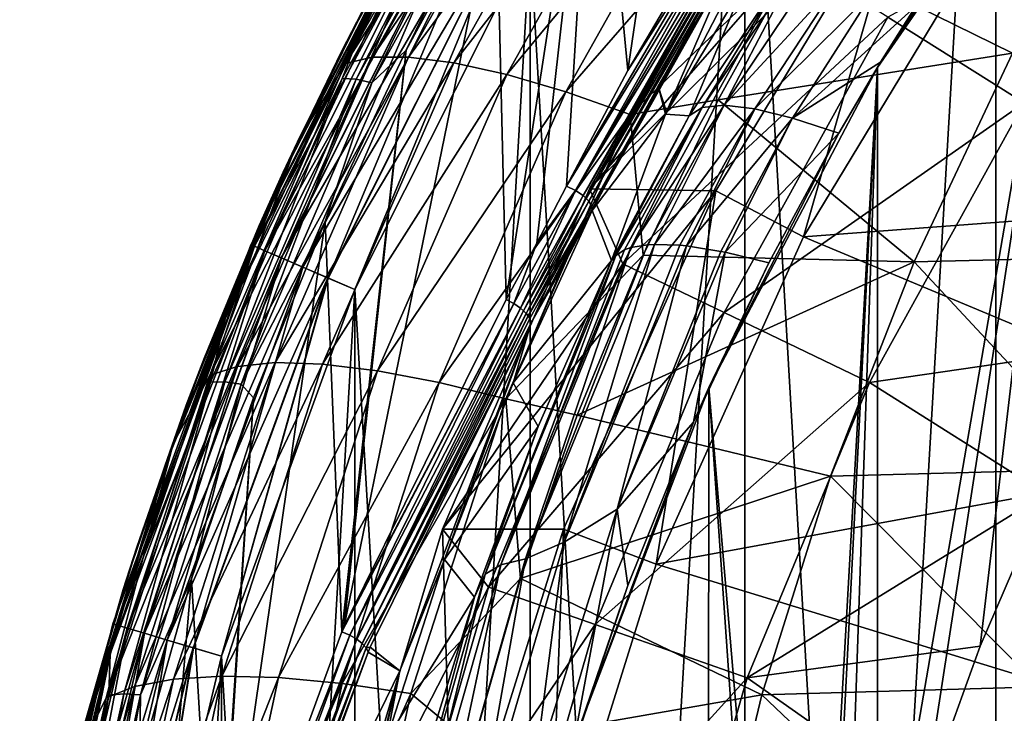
# Model space of a CAD drawing. Header units: metres. Extents: x -24 to 24, y -238 to 25.
# Tile 440 of 477: x -24.13 to -17.18, y 6.39 to 11.29. Entities that reach past the tile are written whole.
import ezdxf

# ---------------------------------------------------------------- set-up
doc = ezdxf.new("R2010")
doc.units = ezdxf.units.M
doc.layers.add('solid_10441023_001', color=7, linetype='CONTINUOUS')

msp = doc.modelspace()

# ---------------------------------------------------------------- linework, layer by layer
at = {"layer": 'solid_10441023_001'}
for points in [[(-15.232268, 18.156761, 43.900002), (-17.23736, 16.265406, 43.900002), (-15.232268, -18.156761, 43.900002)], [(-17.23736, -16.265406, -103.199997), (-17.23736, 16.265406, -103.199997), (-15.232268, 18.156761, -103.199997)], [(-15.232268, -18.156761, -103.199997), (-17.23736, -16.265406, -103.199997), (-15.232268, 18.156761, -103.199997)], [(-17.23736, 16.265406, 43.900002), (-19.009293, 14.154038, 43.900002), (-17.23736, -16.265406, 43.900002)], [(-19.009293, -14.154038, -103.199997), (-19.009293, 14.154038, -103.199997), (-17.23736, 16.265406, -103.199997)], [(-17.23736, -16.265406, -103.199997), (-19.009293, -14.154038, -103.199997), (-17.23736, 16.265406, -103.199997)], [(-17.23736, 16.265406, 43.900002), (-17.23736, -16.265406, 43.900002), (-15.232268, -18.156761, 43.900002)], [(-20.068005, 13.374698, 52.936726), (-19.316133, 14.455158, 53.440552), (-19.834587, 10.933521, 51.798386)], [(-19.316133, 14.455158, 53.440552), (-19.286741, 11.86544, 52.232944), (-19.834587, 10.933521, 51.798386)], [(-19.009293, 14.154038, 43.900002), (-20.524097, 11.851219, 43.900002), (-19.009293, -14.154038, 43.900002)], [(-20.524097, -11.851219, -103.199997), (-20.524097, 11.851219, -103.199997), (-19.009293, 14.154038, -103.199997)], [(-19.009293, -14.154038, -103.199997), (-20.524097, -11.851219, -103.199997), (-19.009293, 14.154038, -103.199997)], [(-19.009293, 14.154038, 43.900002), (-19.009293, -14.154038, 43.900002), (-17.23736, -16.265406, 43.900002)], [(-20.763504, 12.247791, 52.41124), (-20.068005, 13.374698, 52.936726), (-20.694225, 9.317142, 51.044655)], [(-20.068005, 13.374698, 52.936726), (-20.476484, 9.714009, 51.229717), (-20.694225, 9.317142, 51.044655)], [(-20.068005, 13.374698, 52.936726), (-20.266794, 10.118109, 51.418152), (-20.476484, 9.714009, 51.229717)], [(-20.068005, 13.374698, 52.936726), (-19.834587, 10.933521, 51.798386), (-20.266794, 10.118109, 51.418152)], [(-21.827322, 10.983979, 69.324127), (-21.640169, 11.027989, 69.823792), (-20.473755, 13.112765, 69.25621)], [(-20.651705, 13.086217, 68.751976), (-21.827322, 10.983979, 69.324127), (-20.473755, 13.112765, 69.25621)], [(-21.084784, 12.475938, 68.378487), (-21.827322, 10.983979, 69.324127), (-20.651705, 13.086217, 68.751976)], [(-20.473755, 13.112765, 69.25621), (-21.640169, 11.027989, 69.823792), (-20.229856, 13.090312, 69.732277)], [(-21.640169, 11.027989, 69.823792), (-21.383463, 11.029387, 70.29361), (-20.229856, 13.090312, 69.732277)], [(-20.229856, 13.090312, 69.732277), (-21.383463, 11.029387, 70.29361), (-19.926432, 13.019447, 70.167633)], [(-21.383463, 11.029387, 70.29361), (-21.063965, 10.988136, 70.721207), (-19.926432, 13.019447, 70.167633)], [(-19.926432, 13.019447, 70.167633), (-21.063965, 10.988136, 70.721207), (-19.571466, 12.902036, 70.550835)], [(-18.073332, 10.954794, 56.700001), (-16.620188, 13.054582, 56.700001), (-18.07291, 4.640315, 56.700001)], [(-16.707794, 12.942272, 68.366585), (-16.620188, 13.054582, 56.700001), (-18.073332, 10.954794, 56.700001)], [(-16.620188, 13.054582, 56.700001), (-17.745869, 5.766001, 56.700001), (-18.07291, 4.640315, 56.700001)], [(-16.620188, 13.054582, 56.700001), (-17.348814, 6.86886, 56.700001), (-17.745869, 5.766001, 56.700001)], [(-16.620188, 13.054582, 56.700001), (-16.883265, 7.944684, 56.700001), (-17.348814, 6.86886, 56.700001)], [(-21.850595, 10.878725, 51.928085), (-21.620573, 11.464948, 52.317493), (-20.709023, 12.939507, 52.889042)], [(-21.850595, 10.878725, 51.928085), (-20.709023, 12.939507, 52.889042), (-21.752125, 10.87247, 51.837563)], [(-20.709023, 12.939507, 52.889042), (-20.614988, 12.925242, 52.794785), (-21.752125, 10.87247, 51.837563)], [(-16.707794, 12.942272, 68.366585), (-18.073332, 10.954794, 56.700001), (-17.236494, 12.229314, 68.641716)], [(-21.752125, 10.87247, 51.837563), (-20.614988, 12.925242, 52.794785), (-21.642101, 10.847783, 51.774372)], [(-20.614988, 12.925242, 52.794785), (-20.509926, 12.891608, 52.727421), (-21.642101, 10.847783, 51.774372)], [(-21.642101, 10.847783, 51.774372), (-20.509926, 12.891608, 52.727421), (-21.399134, 11.077634, 51.865585)], [(-20.509926, 12.891608, 52.727421), (-20.763504, 12.247791, 52.41124), (-21.399134, 11.077634, 51.865585)], [(-21.063965, 10.988136, 70.721207), (-20.690081, 10.905322, 71.095345), (-19.571466, 12.902036, 70.550835)], [(-19.571466, 12.902036, 70.550835), (-20.690081, 10.905322, 71.095345), (-19.174301, 12.741168, 70.87178)], [(-20.690081, 10.905322, 71.095345), (-20.27165, 10.783123, 71.406166), (-19.174301, 12.741168, 70.87178)], [(-19.174301, 12.741168, 70.87178), (-20.27165, 10.783123, 71.406166), (-18.74539, 12.541078, 71.122032)], [(-20.27165, 10.783123, 71.406166), (-19.819689, 10.624757, 71.645493), (-18.74539, 12.541078, 71.122032)], [(-18.74539, 12.541078, 71.122032), (-19.819689, 10.624757, 71.645493), (-18.610104, 11.792195, 71.435707)], [(-18.000731, 11.310609, 50.707111), (-17.037909, 10.705627, 53.776043), (-15.732128, 12.545953, 53.776043)], [(-21.084784, 12.475938, 68.378487), (-21.639011, 11.489265, 68.544029), (-22.165956, 10.429789, 68.935371)], [(-21.084784, 12.475938, 68.378487), (-22.165956, 10.429789, 68.935371), (-21.827322, 10.983979, 69.324127)], [(-18.610104, 11.792195, 71.435707), (-17.118496, 11.057432, 71.836052), (-16.323874, 12.48615, 71.43145)], [(-17.858797, 12.326932, 44.299999), (-20.106707, 10.098037, 44.299999), (-18.79851, 12.3639, 44.299999)], [(-18.674761, 11.73413, 47.532578), (-18.79851, 12.3639, 44.299999), (-20.106707, 10.098037, 44.299999)], [(-17.858797, 12.326932, 44.299999), (-19.214392, 10.0845, 44.299999), (-20.106707, 10.098037, 44.299999)], [(-18.594572, 9.759194, 45), (-19.214392, 10.0845, 44.299999), (-17.858797, 12.326932, 44.299999)], [(-18.594572, 9.759194, 45), (-17.858797, 12.326932, 44.299999), (-17.282705, 11.929289, 45)], [(-22.496294, 9.703955, -102.400002), (-22.496294, 9.703955, 43.099998), (-21.217623, 12.25, 43.099998)], [(-21.194202, 12.236479, 43.306248), (-21.217623, 12.25, 43.099998), (-22.496294, 9.703955, 43.099998)], [(-21.217623, 12.25, -102.400002), (-22.496294, 9.703955, -102.400002), (-21.217623, 12.25, 43.099998)], [(-22.471264, 9.693157, -102.607056), (-22.496294, 9.703955, -102.400002), (-21.217623, 12.25, -102.400002)], [(-22.471464, 9.693243, 43.306248), (-21.194202, 12.236479, 43.306248), (-22.496294, 9.703955, 43.099998)], [(-21.125074, 12.196568, 43.499454), (-21.194202, 12.236479, 43.306248), (-22.471464, 9.693243, 43.306248)], [(-21.194016, 12.23637, -102.607056), (-22.471264, 9.693157, -102.607056), (-21.217623, 12.25, -102.400002)], [(-22.397785, 9.661461, -102.800179), (-22.471264, 9.693157, -102.607056), (-21.194016, 12.23637, -102.607056)], [(-21.124712, 12.196358, -102.800179), (-22.397785, 9.661461, -102.800179), (-21.194016, 12.23637, -102.607056)], [(-21.639011, 11.489265, 68.544029), (-21.207705, 12.267163, 52.855217), (-21.854473, 11.073933, 52.310162)], [(-21.317341, 12.073549, 52.732479), (-21.854473, 11.073933, 52.310162), (-21.207705, 12.267163, 52.855217)], [(-20.763504, 12.247791, 52.41124), (-20.694225, 9.317142, 51.044655), (-21.837662, 7.00928, 49.968479)], [(-21.399134, 11.077634, 51.865585), (-20.763504, 12.247791, 52.41124), (-21.837662, 7.00928, 49.968479)], [(-18.707838, 12.289896, 52.700657), (-19.569078, 10.626854, 59.971909), (-19.116276, 11.676574, 52.410667)], [(-19.011881, 11.548457, 60.045898), (-19.569078, 10.626854, 59.971909), (-18.707838, 12.289896, 52.700657)], [(-22.398169, 9.661627, 43.499454), (-21.125074, 12.196568, 43.499454), (-22.471464, 9.693243, 43.306248)], [(-21.014956, 12.132991, 43.66539), (-21.125074, 12.196568, 43.499454), (-22.398169, 9.661627, 43.499454)], [(-22.28087, 9.61103, -102.965981), (-22.397785, 9.661461, -102.800179), (-21.124712, 12.196358, -102.800179)], [(-21.014444, 12.132694, -102.965981), (-22.28087, 9.61103, -102.965981), (-21.124712, 12.196358, -102.800179)], [(-18.073332, 10.954794, 56.700001), (-17.802696, 11.389329, 68.934082), (-17.236494, 12.229314, 68.641716)], [(-22.281416, 9.611264, 43.66539), (-21.014956, 12.132991, 43.66539), (-22.398169, 9.661627, 43.499454)], [(-20.871368, 12.050091, 43.792717), (-21.014956, 12.132991, 43.66539), (-22.281416, 9.611264, 43.66539)], [(-22.128508, 9.545307, -103.093132), (-22.28087, 9.61103, -102.965981), (-21.014444, 12.132694, -102.965981)], [(-20.870741, 12.049727, -103.093132), (-22.128508, 9.545307, -103.093132), (-21.014444, 12.132694, -102.965981)], [(-21.317341, 12.073549, 52.732479), (-22.300282, 10.140488, 51.831078), (-21.854473, 11.073933, 52.310162)], [(-21.620573, 11.464948, 52.317493), (-22.300282, 10.140488, 51.831078), (-21.317341, 12.073549, 52.732479)], [(-22.129175, 9.545594, 43.792717), (-20.871368, 12.050091, 43.792717), (-22.281416, 9.611264, 43.66539)], [(-20.704117, 11.953527, 43.872742), (-20.871368, 12.050091, 43.792717), (-22.129175, 9.545594, 43.792717)], [(-21.951099, 9.468781, -103.172958), (-22.128508, 9.545307, -103.093132), (-20.870741, 12.049727, -103.093132)], [(-20.703417, 11.953123, -103.172958), (-21.951099, 9.468781, -103.172958), (-20.870741, 12.049727, -103.093132)], [(-21.951843, 9.469101, 43.872742), (-20.704117, 11.953527, 43.872742), (-22.129175, 9.545594, 43.792717)], [(-21.951843, 9.469101, 43.872742), (-21.761288, 9.388096, 43.900002), (-20.704117, 11.953527, 43.872742)], [(-20.703417, 11.953123, -103.172958), (-21.761288, 9.388096, -103.199997), (-21.951099, 9.468781, -103.172958)], [(-20.704117, 11.953527, 43.872742), (-21.761288, 9.388096, 43.900002), (-20.524097, 11.851219, 43.900002)], [(-20.703417, 11.953123, -103.172958), (-20.524097, 11.851219, -103.199997), (-21.761288, 9.388096, -103.199997)], [(-13.915172, 10.109804, 45), (-18.594572, 9.759194, 45), (-17.282705, 11.929289, 45)], [(-12.538411, 11.774055, 45), (-13.915172, 10.109804, 45), (-17.282705, 11.929289, 45)], [(-20.524097, 11.851219, 43.900002), (-21.761288, 9.388096, 43.900002), (-20.524097, -11.851219, 43.900002)], [(-21.761288, -9.388096, -103.199997), (-21.761288, 9.388096, -103.199997), (-20.524097, 11.851219, -103.199997)], [(-20.524097, -11.851219, -103.199997), (-21.761288, -9.388096, -103.199997), (-20.524097, 11.851219, -103.199997)], [(-20.524097, 11.851219, 43.900002), (-20.524097, -11.851219, 43.900002), (-19.009293, -14.154038, 43.900002)], [(-19.256922, 11.848992, 52.22855), (-19.226284, 11.829372, 52.229862), (-20.266794, 10.118109, 51.418152)], [(-19.834587, 10.933521, 51.798386), (-19.256922, 11.848992, 52.22855), (-20.266794, 10.118109, 51.418152)], [(-19.226284, 11.829372, 52.229862), (-20.20505, 10.087521, 51.416992), (-20.266794, 10.118109, 51.418152)], [(-19.226284, 11.829372, 52.229862), (-19.197231, 11.807801, 52.237473), (-20.20505, 10.087521, 51.416992)], [(-19.834587, 10.933521, 51.798386), (-19.286741, 11.86544, 52.232944), (-19.256922, 11.848992, 52.22855)], [(-19.197231, 11.807801, 52.237473), (-19.171934, 11.785995, 52.250584), (-20.20505, 10.087521, 51.416992)], [(-19.171934, 11.785995, 52.250584), (-20.150932, 10.050765, 51.437305), (-20.20505, 10.087521, 51.416992)], [(-19.171934, 11.785995, 52.250584), (-19.151264, 11.765028, 52.268047), (-20.150932, 10.050765, 51.437305)], [(-19.151264, 11.765028, 52.268047), (-20.128582, 10.031301, 51.45488), (-20.150932, 10.050765, 51.437305)], [(-19.151264, 11.765028, 52.268047), (-19.134512, 11.744459, 52.289867), (-20.128582, 10.031301, 51.45488)], [(-19.819689, 10.624757, 71.645493), (-19.198238, 10.727501, 71.726822), (-18.610104, 11.792195, 71.435707)], [(-18.610104, 11.792195, 71.435707), (-19.198238, 10.727501, 71.726822), (-17.118496, 11.057432, 71.836052)], [(-19.134512, 11.744459, 52.289867), (-20.110764, 10.01242, 51.476105), (-20.128582, 10.031301, 51.45488)], [(-19.134512, 11.744459, 52.289867), (-19.121788, 11.724072, 52.316662), (-20.110764, 10.01242, 51.476105)], [(-19.121788, 11.724072, 52.316662), (-20.088339, 9.976068, 51.529819), (-20.110764, 10.01242, 51.476105)], [(-19.871143, 9.569438, 47.532578), (-18.674761, 11.73413, 47.532578), (-20.106707, 10.098037, 44.299999)], [(-19.121788, 11.724072, 52.316662), (-19.114313, 11.70521, 52.347168), (-20.088339, 9.976068, 51.529819)], [(-19.114313, 11.70521, 52.347168), (-20.084909, 9.959506, 51.561626), (-20.088339, 9.976068, 51.529819)], [(-19.114313, 11.70521, 52.347168), (-19.112608, 11.689182, 52.379269), (-20.084909, 9.959506, 51.561626)], [(-19.112608, 11.689182, 52.379269), (-19.619905, 10.823483, 52.009083), (-20.084909, 9.959506, 51.561626)], [(-18.000731, 11.310609, 50.707111), (-18.674761, 11.73413, 47.532578), (-19.871143, 9.569438, 47.532578)], [(-19.112608, 11.689182, 52.379269), (-19.116276, 11.676574, 52.410667), (-19.619905, 10.823483, 52.009083)], [(-19.562645, 10.642964, 59.854988), (-19.619905, 10.823483, 52.009083), (-19.116276, 11.676574, 52.410667)], [(-19.562645, 10.642964, 59.854988), (-19.116276, 11.676574, 52.410667), (-19.569078, 10.626854, 59.971909)], [(-18.668819, 11.624186, 67.550827), (-19.309992, 10.672505, 67.764473), (-18.758448, 11.581576, 67.146446)], [(-18.668819, 11.624186, 67.550827), (-19.153961, 10.689552, 68.175751), (-19.309992, 10.672505, 67.764473)], [(-18.526037, 11.624264, 67.941971), (-18.334064, 11.581805, 68.309021), (-19.153961, 10.689552, 68.175751)], [(-18.668819, 11.624186, 67.550827), (-18.526037, 11.624264, 67.941971), (-19.153961, 10.689552, 68.175751)], [(-19.402575, 10.613548, 67.338173), (-19.569078, 10.626854, 59.971909), (-19.011881, 11.548457, 60.045898)], [(-18.758448, 11.581576, 67.146446), (-19.402575, 10.613548, 67.338173), (-19.011881, 11.548457, 60.045898)], [(-19.309992, 10.672505, 67.764473), (-19.402575, 10.613548, 67.338173), (-18.758448, 11.581576, 67.146446)], [(-18.334064, 11.581805, 68.309021), (-18.939314, 10.664161, 68.559242), (-19.153961, 10.689552, 68.175751)], [(-18.334064, 11.581805, 68.309021), (-18.098228, 11.497988, 68.641785), (-18.939314, 10.664161, 68.559242)], [(-22.268108, 10.216721, 68.845284), (-21.639011, 11.489265, 68.544029), (-21.854473, 11.073933, 52.310162)], [(-22.165956, 10.429789, 68.935371), (-21.639011, 11.489265, 68.544029), (-22.268108, 10.216721, 68.845284)], [(-18.098228, 11.497988, 68.641785), (-18.67271, 10.597118, 68.903069), (-18.939314, 10.664161, 68.559242)], [(-18.098228, 11.497988, 68.641785), (-17.802696, 11.389329, 68.934082), (-18.67271, 10.597118, 68.903069)], [(-21.620573, 11.464948, 52.317493), (-22.677643, 9.180295, 51.25214), (-22.300282, 10.140488, 51.831078)], [(-21.850595, 10.878725, 51.928085), (-22.677643, 9.180295, 51.25214), (-21.620573, 11.464948, 52.317493)], [(-17.802696, 11.389329, 68.934082), (-18.050365, 10.992594, 69.058372), (-18.67271, 10.597118, 68.903069)], [(-18.073332, 10.954794, 56.700001), (-18.050365, 10.992594, 69.058372), (-17.802696, 11.389329, 68.934082)], [(-19.153933, 9.224048, 50.707111), (-18.000731, 11.310609, 50.707111), (-19.871143, 9.569438, 47.532578)], [(-19.153933, 9.224048, 50.707111), (-17.037909, 10.705627, 53.776043), (-18.000731, 11.310609, 50.707111)], [(-22.268108, 10.216721, 68.845284), (-21.854473, 11.073933, 52.310162), (-22.436899, 9.840506, 51.746746)], [(-22.300282, 10.140488, 51.831078), (-22.436899, 9.840506, 51.746746), (-21.854473, 11.073933, 52.310162)], [(-21.971682, 9.867652, 51.301361), (-21.399134, 11.077634, 51.865585), (-21.854633, 6.96971, 49.950027)], [(-21.642101, 10.847783, 51.774372), (-21.399134, 11.077634, 51.865585), (-21.971682, 9.867652, 51.301361)], [(-21.399134, 11.077634, 51.865585), (-21.837662, 7.00928, 49.968479), (-21.854633, 6.96971, 49.950027)], [(-19.198238, 10.727501, 71.726822), (-17.813416, 9.583309, 72.250107), (-17.118496, 11.057432, 71.836052)], [(-17.118496, 11.057432, 71.836052), (-17.813416, 9.583309, 72.250107), (-15.872354, 9.630118, 72.424973)], [(-22.785044, 8.783035, 69.923416), (-22.590538, 8.844962, 70.41835), (-21.640169, 11.027989, 69.823792)], [(-21.827322, 10.983979, 69.324127), (-22.785044, 8.783035, 69.923416), (-21.640169, 11.027989, 69.823792)], [(-22.165956, 10.429789, 68.935371), (-22.785044, 8.783035, 69.923416), (-21.827322, 10.983979, 69.324127)], [(-22.590538, 8.844962, 70.41835), (-22.323561, 8.87093, 70.881676), (-21.383463, 11.029387, 70.29361)], [(-21.640169, 11.027989, 69.823792), (-22.590538, 8.844962, 70.41835), (-21.383463, 11.029387, 70.29361)], [(-21.383463, 11.029387, 70.29361), (-22.323561, 8.87093, 70.881676), (-21.063965, 10.988136, 70.721207)], [(-22.323561, 8.87093, 70.881676), (-21.991138, 8.860254, 71.301208), (-21.063965, 10.988136, 70.721207)], [(-21.063965, 10.988136, 70.721207), (-21.991138, 8.860254, 71.301208), (-20.690081, 10.905322, 71.095345)], [(-18.050365, 10.992594, 69.058372), (-18.345713, 10.492265, 69.204979), (-18.67271, 10.597118, 68.903069)], [(-18.073332, 10.954794, 56.700001), (-18.345713, 10.492265, 69.204979), (-18.050365, 10.992594, 69.058372)], [(-19.262562, 8.695198, 56.700001), (-18.073332, 10.954794, 56.700001), (-18.622295, 1.17162, 56.700001)], [(-19.262562, 8.695198, 56.700001), (-18.345713, 10.492265, 69.204979), (-18.073332, 10.954794, 56.700001)], [(-18.073332, 10.954794, 56.700001), (-18.511986, 2.338594, 56.700001), (-18.622295, 1.17162, 56.700001)], [(-18.073332, 10.954794, 56.700001), (-18.328609, 3.496381, 56.700001), (-18.511986, 2.338594, 56.700001)], [(-18.073332, 10.954794, 56.700001), (-18.07291, 4.640315, 56.700001), (-18.328609, 3.496381, 56.700001)], [(-22.781223, 8.733094, 50.927559), (-22.677643, 9.180295, 51.25214), (-21.850595, 10.878725, 51.928085)], [(-22.781223, 8.733094, 50.927559), (-21.850595, 10.878725, 51.928085), (-22.679209, 8.735004, 50.840843)], [(-21.850595, 10.878725, 51.928085), (-21.752125, 10.87247, 51.837563), (-22.679209, 8.735004, 50.840843)], [(-22.679209, 8.735004, 50.840843), (-21.752125, 10.87247, 51.837563), (-22.565228, 8.71944, 50.78191)], [(-21.752125, 10.87247, 51.837563), (-21.642101, 10.847783, 51.774372), (-22.565228, 8.71944, 50.78191)], [(-22.565228, 8.71944, 50.78191), (-21.642101, 10.847783, 51.774372), (-21.971682, 9.867652, 51.301361)], [(-21.991138, 8.860254, 71.301208), (-21.60202, 8.813217, 71.665901), (-20.690081, 10.905322, 71.095345)], [(-20.690081, 10.905322, 71.095345), (-21.60202, 8.813217, 71.665901), (-20.27165, 10.783123, 71.406166)], [(-21.60202, 8.813217, 71.665901), (-21.166447, 8.731057, 71.966156), (-20.27165, 10.783123, 71.406166)], [(-20.27165, 10.783123, 71.406166), (-21.166447, 8.731057, 71.966156), (-19.819689, 10.624757, 71.645493)], [(-19.619905, 10.823483, 52.009083), (-20.087589, 9.944871, 51.595924), (-20.084909, 9.959506, 51.561626)], [(-19.569078, 10.626854, 59.971909), (-20.087589, 9.944871, 51.595924), (-19.619905, 10.823483, 52.009083)], [(-19.562645, 10.642964, 59.854988), (-19.569078, 10.626854, 59.971909), (-19.619905, 10.823483, 52.009083)], [(-19.819689, 10.624757, 71.645493), (-19.72624, 9.629138, 72.027092), (-19.198238, 10.727501, 71.726822)], [(-19.198238, 10.727501, 71.726822), (-19.72624, 9.629138, 72.027092), (-17.813416, 9.583309, 72.250107)], [(-19.153933, 9.224048, 50.707111), (-18.129427, 8.730672, 53.776043), (-17.037909, 10.705627, 53.776043)], [(-16.351116, 8.989083, 56.700001), (-17.037909, 10.705627, 53.776043), (-18.129427, 8.730672, 53.776043)], [(-19.920427, 9.628744, 67.72979), (-19.402575, 10.613548, 67.338173), (-19.309992, 10.672505, 67.764473)], [(-19.859247, 9.667173, 67.981812), (-19.920427, 9.628744, 67.72979), (-19.309992, 10.672505, 67.764473)], [(-19.814445, 9.683181, 68.121078), (-19.859247, 9.667173, 67.981812), (-19.309992, 10.672505, 67.764473)], [(-19.814445, 9.683181, 68.121078), (-19.309992, 10.672505, 67.764473), (-19.153961, 10.689552, 68.175751)], [(-19.696356, 9.703533, 68.406647), (-19.814445, 9.683181, 68.121078), (-19.153961, 10.689552, 68.175751)], [(-19.647003, 9.706356, 68.504784), (-19.696356, 9.703533, 68.406647), (-19.153961, 10.689552, 68.175751)], [(-19.647003, 9.706356, 68.504784), (-19.153961, 10.689552, 68.175751), (-18.939314, 10.664161, 68.559242)], [(-19.466845, 9.700078, 68.80114), (-19.647003, 9.706356, 68.504784), (-18.939314, 10.664161, 68.559242)], [(-19.421921, 9.695542, 68.863953), (-19.466845, 9.700078, 68.80114), (-18.939314, 10.664161, 68.559242)], [(-19.421921, 9.695542, 68.863953), (-18.939314, 10.664161, 68.559242), (-18.67271, 10.597118, 68.903069)], [(-21.166447, 8.731057, 71.966156), (-20.695883, 8.615935, 72.194069), (-19.819689, 10.624757, 71.645493)], [(-19.819689, 10.624757, 71.645493), (-20.695883, 8.615935, 72.194069), (-19.72624, 9.629138, 72.027092)], [(-19.569078, 10.626854, 59.971909), (-19.950033, 9.592106, 67.540863), (-20.087589, 9.944871, 51.595924)], [(-19.402575, 10.613548, 67.338173), (-19.950033, 9.592106, 67.540863), (-19.569078, 10.626854, 59.971909)], [(-19.920427, 9.628744, 67.72979), (-19.950033, 9.592106, 67.540863), (-19.402575, 10.613548, 67.338173)], [(-19.178326, 9.65692, 69.152206), (-19.421921, 9.695542, 68.863953), (-18.67271, 10.597118, 68.903069)], [(-19.148108, 9.650781, 69.182938), (-19.178326, 9.65692, 69.152206), (-18.67271, 10.597118, 68.903069)], [(-19.148108, 9.650781, 69.182938), (-18.67271, 10.597118, 68.903069), (-18.345713, 10.492265, 69.204979)], [(-22.165956, 10.429789, 68.935371), (-22.823183, 8.907994, 69.154922), (-23.045059, 8.297224, 69.515953)], [(-22.165956, 10.429789, 68.935371), (-23.045059, 8.297224, 69.515953), (-22.785044, 8.783035, 69.923416)], [(-22.165956, 10.429789, 68.935371), (-22.268108, 10.216721, 68.845284), (-22.823183, 8.907994, 69.154922)], [(-19.262562, 8.695198, 56.700001), (-18.840454, 9.575496, 69.448067), (-18.345713, 10.492265, 69.204979)], [(-19.148108, 9.650781, 69.182938), (-18.345713, 10.492265, 69.204979), (-18.840454, 9.575496, 69.448067)], [(-22.823183, 8.907994, 69.154922), (-22.268108, 10.216721, 68.845284), (-22.436899, 9.840506, 51.746746)], [(-22.300282, 10.140488, 51.831078), (-23.103222, 8.140903, 50.898659), (-22.436899, 9.840506, 51.746746)], [(-22.677643, 9.180295, 51.25214), (-23.103222, 8.140903, 50.898659), (-22.300282, 10.140488, 51.831078)], [(-19.214392, 10.0845, 44.299999), (-21.143063, 7.695509, 44.299999), (-20.106707, 10.098037, 44.299999)], [(-19.871143, 9.569438, 47.532578), (-20.106707, 10.098037, 44.299999), (-21.143063, 7.695509, 44.299999)], [(-19.214392, 10.0845, 44.299999), (-20.289858, 7.694909, 44.299999), (-21.143063, 7.695509, 44.299999)], [(-20.20505, 10.087521, 51.416992), (-20.592239, 9.25466, 51.055286), (-20.640858, 9.288533, 51.041454)], [(-20.476484, 9.714009, 51.229717), (-20.20505, 10.087521, 51.416992), (-20.640858, 9.288533, 51.041454)], [(-20.20505, 10.087521, 51.416992), (-20.150932, 10.050765, 51.437305), (-20.592239, 9.25466, 51.055286)], [(-20.476484, 9.714009, 51.229717), (-20.266794, 10.118109, 51.418152), (-20.20505, 10.087521, 51.416992)], [(-19.635347, 7.446686, 45), (-20.289858, 7.694909, 44.299999), (-19.214392, 10.0845, 44.299999)], [(-19.635347, 7.446686, 45), (-19.214392, 10.0845, 44.299999), (-18.594572, 9.759194, 45)], [(-13.915172, 10.109804, 45), (-15.072486, 8.286151, 45), (-18.594572, 9.759194, 45)], [(-20.150932, 10.050765, 51.437305), (-20.571348, 9.23687, 51.068169), (-20.592239, 9.25466, 51.055286)], [(-20.150932, 10.050765, 51.437305), (-20.128582, 10.031301, 51.45488), (-20.571348, 9.23687, 51.068169)], [(-20.128582, 10.031301, 51.45488), (-20.553041, 9.218727, 51.084934), (-20.571348, 9.23687, 51.068169)], [(-20.128582, 10.031301, 51.45488), (-20.110764, 10.01242, 51.476105), (-20.553041, 9.218727, 51.084934)], [(-20.110764, 10.01242, 51.476105), (-20.537825, 9.200582, 51.105438), (-20.553041, 9.218727, 51.084934)], [(-20.110764, 10.01242, 51.476105), (-20.088339, 9.976068, 51.529819), (-20.537825, 9.200582, 51.105438)], [(-20.645336, 8.728214, 51.595924), (-20.29686, 9.545, 51.386543), (-20.087589, 9.944871, 51.595924)], [(-19.950033, 9.592106, 67.540863), (-20.645336, 8.728214, 51.595924), (-20.087589, 9.944871, 51.595924)], [(-20.088339, 9.976068, 51.529819), (-20.526529, 9.183375, 51.128677), (-20.537825, 9.200582, 51.105438)], [(-20.088339, 9.976068, 51.529819), (-20.516264, 9.153221, 51.180927), (-20.526529, 9.183375, 51.128677)], [(-20.088339, 9.976068, 51.529819), (-20.084909, 9.959506, 51.561626), (-20.516264, 9.153221, 51.180927)], [(-20.29686, 9.545, 51.386543), (-20.516264, 9.153221, 51.180927), (-20.084909, 9.959506, 51.561626)], [(-20.29686, 9.545, 51.386543), (-20.084909, 9.959506, 51.561626), (-20.087589, 9.944871, 51.595924)], [(-23.103222, 8.140903, 50.898659), (-22.951954, 8.570755, 51.166725), (-22.436899, 9.840506, 51.746746)], [(-22.823183, 8.907994, 69.154922), (-22.436899, 9.840506, 51.746746), (-22.951954, 8.570755, 51.166725)], [(-21.971682, 9.867652, 51.301361), (-21.854633, 6.96971, 49.950027), (-22.736685, 4.559515, 48.826138)], [(-22.478132, 8.621645, 50.720341), (-21.971682, 9.867652, 51.301361), (-22.736685, 4.559515, 48.826138)], [(-22.565228, 8.71944, 50.78191), (-21.971682, 9.867652, 51.301361), (-22.478132, 8.621645, 50.720341)], [(-15.072486, 8.286151, 45), (-19.635347, 7.446686, 45), (-18.594572, 9.759194, 45)], [(-23.470743, 7.026679, -102.400002), (-23.470743, 7.026679, 43.099998), (-22.496294, 9.703955, 43.099998)], [(-22.471464, 9.693243, 43.306248), (-22.496294, 9.703955, 43.099998), (-23.470743, 7.026679, 43.099998)], [(-22.496294, 9.703955, -102.400002), (-23.470743, 7.026679, -102.400002), (-22.496294, 9.703955, 43.099998)], [(-23.44463, 7.018861, -102.607056), (-23.470743, 7.026679, -102.400002), (-22.496294, 9.703955, -102.400002)], [(-23.444836, 7.018923, 43.306248), (-22.471464, 9.693243, 43.306248), (-23.470743, 7.026679, 43.099998)], [(-22.398169, 9.661627, 43.499454), (-22.471464, 9.693243, 43.306248), (-23.444836, 7.018923, 43.306248)], [(-23.368366, 6.99603, 43.499454), (-22.398169, 9.661627, 43.499454), (-23.444836, 7.018923, 43.306248)], [(-22.471264, 9.693157, -102.607056), (-23.44463, 7.018861, -102.607056), (-22.496294, 9.703955, -102.400002)], [(-23.367966, 6.99591, -102.800179), (-23.44463, 7.018861, -102.607056), (-22.471264, 9.693157, -102.607056)], [(-22.281416, 9.611264, 43.66539), (-22.398169, 9.661627, 43.499454), (-23.368366, 6.99603, 43.499454)], [(-22.397785, 9.661461, -102.800179), (-23.367966, 6.99591, -102.800179), (-22.471264, 9.693157, -102.607056)], [(-23.245989, 6.959392, -102.965981), (-23.367966, 6.99591, -102.800179), (-22.397785, 9.661461, -102.800179)], [(-22.28087, 9.61103, -102.965981), (-23.245989, 6.959392, -102.965981), (-22.397785, 9.661461, -102.800179)], [(-20.7314, 7.443161, 68.720055), (-19.859247, 9.667173, 67.981812), (-19.814445, 9.683181, 68.121078)], [(-20.7314, 7.443161, 68.720055), (-19.814445, 9.683181, 68.121078), (-20.556374, 7.484397, 69.099808)], [(-20.7314, 7.443161, 68.720055), (-19.920427, 9.628744, 67.72979), (-19.859247, 9.667173, 67.981812)], [(-20.476484, 9.714009, 51.229717), (-20.640858, 9.288533, 51.041454), (-20.694225, 9.317142, 51.044655)], [(-20.556374, 7.484397, 69.099808), (-19.696356, 9.703533, 68.406647), (-19.647003, 9.706356, 68.504784)], [(-20.556374, 7.484397, 69.099808), (-19.647003, 9.706356, 68.504784), (-20.284388, 7.60301, 69.424812)], [(-20.556374, 7.484397, 69.099808), (-19.814445, 9.683181, 68.121078), (-19.696356, 9.703533, 68.406647)], [(-20.284388, 7.60301, 69.424812), (-19.647003, 9.706356, 68.504784), (-19.466845, 9.700078, 68.80114)], [(-20.284388, 7.60301, 69.424812), (-19.466845, 9.700078, 68.80114), (-19.421921, 9.695542, 68.863953)], [(-20.284388, 7.60301, 69.424812), (-19.421921, 9.695542, 68.863953), (-19.909136, 7.836306, 69.669403)], [(-19.909136, 7.836306, 69.669403), (-19.421921, 9.695542, 68.863953), (-19.178326, 9.65692, 69.152206)], [(-23.246555, 6.959562, 43.66539), (-22.281416, 9.611264, 43.66539), (-23.368366, 6.99603, 43.499454)], [(-22.129175, 9.545594, 43.792717), (-22.281416, 9.611264, 43.66539), (-23.246555, 6.959562, 43.66539)], [(-23.087027, 6.911802, -103.093132), (-23.245989, 6.959392, -102.965981), (-22.28087, 9.61103, -102.965981)], [(-22.128508, 9.545307, -103.093132), (-23.087027, 6.911802, -103.093132), (-22.28087, 9.61103, -102.965981)], [(-20.842035, 7.377107, 68.330772), (-19.950033, 9.592106, 67.540863), (-19.920427, 9.628744, 67.72979)], [(-20.842035, 7.377107, 68.330772), (-19.920427, 9.628744, 67.72979), (-20.7314, 7.443161, 68.720055)], [(-20.842035, 7.377107, 68.330772), (-20.467482, 8.418966, 67.819763), (-19.950033, 9.592106, 67.540863)], [(-20.695883, 8.615935, 72.194069), (-20.192049, 8.500518, 72.335487), (-19.72624, 9.629138, 72.027092)], [(-19.950033, 9.592106, 67.540863), (-20.467482, 8.418966, 67.819763), (-20.645336, 8.728214, 51.595924)], [(-19.72624, 9.629138, 72.027092), (-20.192049, 8.500518, 72.335487), (-17.813416, 9.583309, 72.250107)], [(-19.909136, 7.836306, 69.669403), (-19.178326, 9.65692, 69.152206), (-19.148108, 9.650781, 69.182938)], [(-19.370817, 8.451287, 69.727486), (-19.909136, 7.836306, 69.669403), (-19.148108, 9.650781, 69.182938)], [(-19.370817, 8.451287, 69.727486), (-19.148108, 9.650781, 69.182938), (-18.840454, 9.575496, 69.448067)], [(-17.813416, 9.583309, 72.250107), (-16.453632, 8.121761, 72.853149), (-15.872354, 9.630118, 72.424973)], [(-23.087721, 6.91201, 43.792717), (-22.129175, 9.545594, 43.792717), (-23.246555, 6.959562, 43.66539)], [(-21.951843, 9.469101, 43.872742), (-22.129175, 9.545594, 43.792717), (-23.087721, 6.91201, 43.792717)], [(-22.901934, 6.856389, -103.172958), (-23.087027, 6.911802, -103.093132), (-22.128508, 9.545307, -103.093132)], [(-21.951099, 9.468781, -103.172958), (-22.901934, 6.856389, -103.172958), (-22.128508, 9.545307, -103.093132)], [(-20.817635, 7.284406, 47.532578), (-19.871143, 9.569438, 47.532578), (-21.143063, 7.695509, 44.299999)], [(-19.153933, 9.224048, 50.707111), (-19.871143, 9.569438, 47.532578), (-20.817635, 7.284406, 47.532578)], [(-20.645336, 8.728214, 51.595924), (-20.516264, 9.153221, 51.180927), (-20.29686, 9.545, 51.386543)], [(-20.192049, 8.500518, 72.335487), (-18.404329, 8.070146, 72.671844), (-17.813416, 9.583309, 72.250107)], [(-19.262562, 8.695198, 56.700001), (-19.370817, 8.451287, 69.727486), (-18.840454, 9.575496, 69.448067)], [(-17.813416, 9.583309, 72.250107), (-18.404329, 8.070146, 72.671844), (-16.453632, 8.121761, 72.853149)], [(-22.902708, 6.856621, 43.872742), (-21.951843, 9.469101, 43.872742), (-23.087721, 6.91201, 43.792717)], [(-22.902708, 6.856621, 43.872742), (-22.704126, 6.797986, 43.900002), (-21.951843, 9.469101, 43.872742)], [(-21.951099, 9.468781, -103.172958), (-22.704126, 6.797986, -103.199997), (-22.901934, 6.856389, -103.172958)], [(-21.951843, 9.469101, 43.872742), (-22.704126, 6.797986, 43.900002), (-21.761288, 9.388096, 43.900002)], [(-21.951099, 9.468781, -103.172958), (-21.761288, 9.388096, -103.199997), (-22.704126, 6.797986, -103.199997)], [(-21.761288, 9.388096, 43.900002), (-22.704126, 6.797986, 43.900002), (-21.761288, -9.388096, 43.900002)], [(-22.704126, -6.797986, -103.199997), (-22.704126, 6.797986, -103.199997), (-21.761288, 9.388096, -103.199997)], [(-21.761288, -9.388096, -103.199997), (-22.704126, -6.797986, -103.199997), (-21.761288, 9.388096, -103.199997)], [(-21.761288, 9.388096, 43.900002), (-21.761288, -9.388096, 43.900002), (-20.524097, -11.851219, 43.900002)], [(-21.837662, 7.00928, 49.968479), (-20.694225, 9.317142, 51.044655), (-20.640858, 9.288533, 51.041454)], [(-21.854633, 6.96971, 49.950027), (-21.837662, 7.00928, 49.968479), (-20.640858, 9.288533, 51.041454)], [(-21.797161, 6.945021, 49.949158), (-21.854633, 6.96971, 49.950027), (-20.640858, 9.288533, 51.041454)], [(-21.797161, 6.945021, 49.949158), (-20.640858, 9.288533, 51.041454), (-20.592239, 9.25466, 51.055286)], [(-21.748413, 6.917, 49.964516), (-21.797161, 6.945021, 49.949158), (-20.592239, 9.25466, 51.055286)], [(-21.748413, 6.917, 49.964516), (-20.592239, 9.25466, 51.055286), (-20.571348, 9.23687, 51.068169)], [(-22.677643, 9.180295, 51.25214), (-23.488686, 6.81513, 50.149246), (-23.103222, 8.140903, 50.898659)], [(-22.781223, 8.733094, 50.927559), (-23.488686, 6.81513, 50.149246), (-22.677643, 9.180295, 51.25214)], [(-21.748413, 6.917, 49.964516), (-20.571348, 9.23687, 51.068169), (-20.553041, 9.218727, 51.084934)], [(-21.71076, 6.888129, 49.991879), (-21.748413, 6.917, 49.964516), (-20.553041, 9.218727, 51.084934)], [(-21.71076, 6.888129, 49.991879), (-20.553041, 9.218727, 51.084934), (-20.537825, 9.200582, 51.105438)], [(-21.682308, 6.856772, 50.033012), (-21.71076, 6.888129, 49.991879), (-20.537825, 9.200582, 51.105438)], [(-21.682308, 6.856772, 50.033012), (-20.537825, 9.200582, 51.105438), (-20.526529, 9.183375, 51.128677)], [(-21.682308, 6.856772, 50.033012), (-20.526529, 9.183375, 51.128677), (-20.516264, 9.153221, 51.180927)], [(-20.066261, 7.021489, 50.707111), (-19.153933, 9.224048, 50.707111), (-20.817635, 7.284406, 47.532578)], [(-20.066261, 7.021489, 50.707111), (-18.129427, 8.730672, 53.776043), (-19.153933, 9.224048, 50.707111)], [(-21.682308, 6.856772, 50.033012), (-20.516264, 9.153221, 51.180927), (-21.65329, 6.861462, 50.102745)], [(-21.65329, 6.861462, 50.102745), (-20.516264, 9.153221, 51.180927), (-21.445053, 6.693897, 51.180927)], [(-21.129475, 7.480439, 51.595924), (-21.445053, 6.693897, 51.180927), (-20.516264, 9.153221, 51.180927)], [(-20.645336, 8.728214, 51.595924), (-21.129475, 7.480439, 51.595924), (-20.516264, 9.153221, 51.180927)], [(-16.883265, 7.944684, 56.700001), (-16.351116, 8.989083, 56.700001), (-18.129427, 8.730672, 53.776043)], [(-23.301996, 7.567494, 69.47187), (-22.823183, 8.907994, 69.154922), (-22.951954, 8.570755, 51.166725)], [(-23.045059, 8.297224, 69.515953), (-22.823183, 8.907994, 69.154922), (-23.301996, 7.567494, 69.47187)], [(-23.517931, 6.504252, 70.543732), (-23.317873, 6.584512, 71.033798), (-22.590538, 8.844962, 70.41835)], [(-22.785044, 8.783035, 69.923416), (-23.517931, 6.504252, 70.543732), (-22.590538, 8.844962, 70.41835)], [(-23.317873, 6.584512, 71.033798), (-23.043119, 6.635665, 71.490433), (-22.323561, 8.87093, 70.881676)], [(-22.590538, 8.844962, 70.41835), (-23.317873, 6.584512, 71.033798), (-22.323561, 8.87093, 70.881676)], [(-22.323561, 8.87093, 70.881676), (-23.043119, 6.635665, 71.490433), (-21.991138, 8.860254, 71.301208)], [(-23.043119, 6.635665, 71.490433), (-22.700897, 6.656366, 71.901634), (-21.991138, 8.860254, 71.301208)], [(-21.991138, 8.860254, 71.301208), (-22.700897, 6.656366, 71.901634), (-21.60202, 8.813217, 71.665901)], [(-23.045059, 8.297224, 69.515953), (-23.517931, 6.504252, 70.543732), (-22.785044, 8.783035, 69.923416)], [(-22.700897, 6.656366, 71.901634), (-22.300219, 6.646068, 72.256561), (-21.60202, 8.813217, 71.665901)], [(-21.60202, 8.813217, 71.665901), (-22.300219, 6.646068, 72.256561), (-21.166447, 8.731057, 71.966156)], [(-23.497578, 6.521388, 49.896225), (-23.488686, 6.81513, 50.149246), (-22.781223, 8.733094, 50.927559)], [(-23.497578, 6.521388, 49.896225), (-22.781223, 8.733094, 50.927559), (-23.392883, 6.531571, 49.813366)], [(-23.392883, 6.531571, 49.813366), (-22.679209, 8.735004, 50.840843), (-23.275906, 6.525253, 49.758743)], [(-22.781223, 8.733094, 50.927559), (-22.679209, 8.735004, 50.840843), (-23.392883, 6.531571, 49.813366)], [(-22.679209, 8.735004, 50.840843), (-22.565228, 8.71944, 50.78191), (-23.275906, 6.525253, 49.758743)], [(-23.275906, 6.525253, 49.758743), (-22.565228, 8.71944, 50.78191), (-22.915615, 7.343932, 50.124531)], [(-22.565228, 8.71944, 50.78191), (-22.478132, 8.621645, 50.720341), (-22.915615, 7.343932, 50.124531)], [(-22.300219, 6.646068, 72.256561), (-21.851627, 6.605044, 72.545883), (-21.166447, 8.731057, 71.966156)], [(-21.166447, 8.731057, 71.966156), (-21.851627, 6.605044, 72.545883), (-20.695883, 8.615935, 72.194069)], [(-20.467482, 8.418966, 67.819763), (-21.129475, 7.480439, 51.595924), (-20.645336, 8.728214, 51.595924)], [(-20.170647, 6.308546, 56.700001), (-19.370817, 8.451287, 69.727486), (-19.262562, 8.695198, 56.700001)], [(-19.277786, -8.661397, 56.700001), (-20.170647, 6.308546, 56.700001), (-19.262562, 8.695198, 56.700001)], [(-20.066261, 7.021489, 50.707111), (-18.992958, 6.645924, 53.776043), (-18.129427, 8.730672, 53.776043)], [(-19.277786, -8.661397, 56.700001), (-19.262562, 8.695198, 56.700001), (-18.659117, 0, 56.700001)], [(-19.262562, 8.695198, 56.700001), (-18.622295, 1.17162, 56.700001), (-18.659117, 0, 56.700001)], [(-16.883265, 7.944684, 56.700001), (-18.129427, 8.730672, 53.776043), (-18.992958, 6.645924, 53.776043)], [(-22.915615, 7.343932, 50.124531), (-22.478132, 8.621645, 50.720341), (-22.748043, 4.52234, 48.808804)], [(-22.478132, 8.621645, 50.720341), (-22.736685, 4.559515, 48.826138), (-22.748043, 4.52234, 48.808804)], [(-23.301996, 7.567494, 69.47187), (-22.951954, 8.570755, 51.166725), (-23.396858, 7.268907, 50.572071)], [(-23.103222, 8.140903, 50.898659), (-23.396858, 7.268907, 50.572071), (-22.951954, 8.570755, 51.166725)], [(-21.851627, 6.605044, 72.545883), (-21.36693, 6.534372, 72.761986), (-20.695883, 8.615935, 72.194069)], [(-20.695883, 8.615935, 72.194069), (-21.36693, 6.534372, 72.761986), (-20.593603, 7.345787, 72.650787)], [(-20.695883, 8.615935, 72.194069), (-20.593603, 7.345787, 72.650787), (-20.192049, 8.500518, 72.335487)], [(-20.192049, 8.500518, 72.335487), (-20.593603, 7.345787, 72.650787), (-18.404329, 8.070146, 72.671844)], [(-20.467482, 8.418966, 67.819763), (-20.916777, 7.215556, 68.10585), (-21.129475, 7.480439, 51.595924)], [(-20.842035, 7.377107, 68.330772), (-20.916777, 7.215556, 68.10585), (-20.467482, 8.418966, 67.819763)], [(-20.170647, 6.308546, 56.700001), (-19.834772, 7.296208, 70.014084), (-19.370817, 8.451287, 69.727486)], [(-19.370817, 8.451287, 69.727486), (-19.834772, 7.296208, 70.014084), (-19.909136, 7.836306, 69.669403)], [(-23.045059, 8.297224, 69.515953), (-23.702543, 6.199958, 69.79496), (-23.716381, 6.096505, 70.114937)], [(-23.045059, 8.297224, 69.515953), (-23.716381, 6.096505, 70.114937), (-23.517931, 6.504252, 70.543732)], [(-23.045059, 8.297224, 69.515953), (-23.301996, 7.567494, 69.47187), (-23.702543, 6.199958, 69.79496)], [(-15.072486, 8.286151, 45), (-15.99213, 6.331818, 45), (-19.635347, 7.446686, 45)], [(-23.103222, 8.140903, 50.898659), (-23.723886, 6.089225, 49.941944), (-23.396858, 7.268907, 50.572071)], [(-23.488686, 6.81513, 50.149246), (-23.723886, 6.089225, 49.941944), (-23.103222, 8.140903, 50.898659)], [(-20.593603, 7.345787, 72.650787), (-18.888163, 6.52443, 73.099464), (-18.404329, 8.070146, 72.671844)], [(-18.404329, 8.070146, 72.671844), (-18.888163, 6.52443, 73.099464), (-16.930029, 6.580442, 73.28598)], [(-18.404329, 8.070146, 72.671844), (-16.930029, 6.580442, 73.28598), (-16.453632, 8.121761, 72.853149)], [(-17.348814, 6.86886, 56.700001), (-16.883265, 7.944684, 56.700001), (-18.992958, 6.645924, 53.776043)], [(-20.230391, 6.114254, 70.30674), (-20.497139, 5.963273, 70.17128), (-19.909136, 7.836306, 69.669403)], [(-20.284388, 7.60301, 69.424812), (-19.909136, 7.836306, 69.669403), (-20.497139, 5.963273, 70.17128)], [(-19.834772, 7.296208, 70.014084), (-20.230391, 6.114254, 70.30674), (-19.909136, 7.836306, 69.669403)], [(-21.069456, 5.193069, 44.299999), (-21.893515, 5.188836, 44.299999), (-21.143063, 7.695509, 44.299999)], [(-20.817635, 7.284406, 47.532578), (-21.143063, 7.695509, 44.299999), (-21.893515, 5.188836, 44.299999)], [(-20.289858, 7.694909, 44.299999), (-21.069456, 5.193069, 44.299999), (-21.143063, 7.695509, 44.299999)], [(-20.389797, 5.02555, 45), (-21.069456, 5.193069, 44.299999), (-20.289858, 7.694909, 44.299999)], [(-20.389797, 5.02555, 45), (-20.289858, 7.694909, 44.299999), (-19.635347, 7.446686, 45)], [(-20.919716, 5.437022, 70.005188), (-20.284388, 7.60301, 69.424812), (-20.497139, 5.963273, 70.17128)], [(-20.556374, 7.484397, 69.099808), (-20.284388, 7.60301, 69.424812), (-20.919716, 5.437022, 70.005188)], [(-23.702543, 6.199958, 69.79496), (-23.301996, 7.567494, 69.47187), (-23.396858, 7.268907, 50.572071)], [(-21.129475, 7.480439, 51.595924), (-21.538277, 6.20599, 51.595924), (-21.445053, 6.693897, 51.180927)], [(-20.916777, 7.215556, 68.10585), (-21.538277, 6.20599, 51.595924), (-21.129475, 7.480439, 51.595924)], [(-21.392475, 5.122419, 69.341896), (-20.7314, 7.443161, 68.720055), (-21.212183, 5.182134, 69.716698)], [(-20.842035, 7.377107, 68.330772), (-20.7314, 7.443161, 68.720055), (-21.392475, 5.122419, 69.341896)], [(-21.212183, 5.182134, 69.716698), (-20.556374, 7.484397, 69.099808), (-20.919716, 5.437022, 70.005188)], [(-20.7314, 7.443161, 68.720055), (-20.556374, 7.484397, 69.099808), (-21.212183, 5.182134, 69.716698)], [(-15.99213, 6.331818, 45), (-20.389797, 5.02555, 45), (-19.635347, 7.446686, 45)], [(-21.506439, 5.044684, 68.955742), (-20.916777, 7.215556, 68.10585), (-20.842035, 7.377107, 68.330772)], [(-21.506439, 5.044684, 68.955742), (-20.842035, 7.377107, 68.330772), (-21.392475, 5.122419, 69.341896)], [(-22.915615, 7.343932, 50.124531), (-22.748043, 4.52234, 48.808804), (-23.367977, 2.009236, 47.636921)], [(-23.281773, 6.038754, 49.515919), (-22.915615, 7.343932, 50.124531), (-23.367977, 2.009236, 47.636921)], [(-23.275906, 6.525253, 49.758743), (-22.915615, 7.343932, 50.124531), (-23.281773, 6.038754, 49.515919)], [(-21.36693, 6.534372, 72.761986), (-20.929235, 6.169051, 72.971924), (-20.593603, 7.345787, 72.650787)], [(-20.593603, 7.345787, 72.650787), (-20.929235, 6.169051, 72.971924), (-18.888163, 6.52443, 73.099464)], [(-23.702543, 6.199958, 69.79496), (-23.396858, 7.268907, 50.572071), (-23.769146, 5.9395, 49.96479)], [(-23.723886, 6.089225, 49.941944), (-23.769146, 5.9395, 49.96479), (-23.396858, 7.268907, 50.572071)], [(-21.502333, 4.907767, 47.532578), (-20.817635, 7.284406, 47.532578), (-21.893515, 5.188836, 44.299999)], [(-20.066261, 7.021489, 50.707111), (-20.817635, 7.284406, 47.532578), (-21.502333, 4.907767, 47.532578)], [(-20.170647, 6.308546, 56.700001), (-20.230391, 6.114254, 70.30674), (-19.834772, 7.296208, 70.014084)], [(-20.916777, 7.215556, 68.10585), (-21.295731, 5.986827, 68.397926), (-21.538277, 6.20599, 51.595924)], [(-21.506439, 5.044684, 68.955742), (-21.295731, 5.986827, 68.397926), (-20.916777, 7.215556, 68.10585)], [(-24.12779, 4.25438, -102.400002), (-24.12779, 4.25438, 43.099998), (-23.470743, 7.026679, 43.099998)], [(-23.444836, 7.018923, 43.306248), (-23.470743, 7.026679, 43.099998), (-24.12779, 4.25438, 43.099998)], [(-23.470743, 7.026679, -102.400002), (-24.12779, 4.25438, -102.400002), (-23.470743, 7.026679, 43.099998)], [(-24.100945, 4.249647, -102.607056), (-24.12779, 4.25438, -102.400002), (-23.470743, 7.026679, -102.400002)], [(-23.44463, 7.018861, -102.607056), (-24.100945, 4.249647, -102.607056), (-23.470743, 7.026679, -102.400002)], [(-20.726248, 4.73063, 50.707111), (-20.066261, 7.021489, 50.707111), (-21.502333, 4.907767, 47.532578)], [(-20.726248, 4.73063, 50.707111), (-18.992958, 6.645924, 53.776043), (-20.066261, 7.021489, 50.707111)], [(-24.101158, 4.249684, 43.306248), (-23.444836, 7.018923, 43.306248), (-24.12779, 4.25438, 43.099998)], [(-23.368366, 6.99603, 43.499454), (-23.444836, 7.018923, 43.306248), (-24.101158, 4.249684, 43.306248)], [(-24.022549, 4.235823, 43.499454), (-23.368366, 6.99603, 43.499454), (-24.101158, 4.249684, 43.306248)], [(-24.022135, 4.235751, -102.800179), (-24.100945, 4.249647, -102.607056), (-23.44463, 7.018861, -102.607056)], [(-23.246555, 6.959562, 43.66539), (-23.368366, 6.99603, 43.499454), (-24.022549, 4.235823, 43.499454)], [(-23.897327, 4.213744, 43.66539), (-23.246555, 6.959562, 43.66539), (-24.022549, 4.235823, 43.499454)], [(-23.367966, 6.99591, -102.800179), (-24.022135, 4.235751, -102.800179), (-23.44463, 7.018861, -102.607056)], [(-23.896744, 4.213641, -102.965981), (-24.022135, 4.235751, -102.800179), (-23.367966, 6.99591, -102.800179)], [(-23.087721, 6.91201, 43.792717), (-23.246555, 6.959562, 43.66539), (-23.897327, 4.213744, 43.66539)], [(-23.245989, 6.959392, -102.965981), (-23.896744, 4.213641, -102.965981), (-23.367966, 6.99591, -102.800179)], [(-23.733332, 4.184826, -103.093132), (-23.896744, 4.213641, -102.965981), (-23.245989, 6.959392, -102.965981)], [(-23.087027, 6.911802, -103.093132), (-23.733332, 4.184826, -103.093132), (-23.245989, 6.959392, -102.965981)], [(-22.736685, 4.559515, 48.826138), (-21.854633, 6.96971, 49.950027), (-21.797161, 6.945021, 49.949158)], [(-23.734045, 4.184953, 43.792717), (-23.087721, 6.91201, 43.792717), (-23.897327, 4.213744, 43.66539)], [(-22.902708, 6.856621, 43.872742), (-23.087721, 6.91201, 43.792717), (-23.734045, 4.184953, 43.792717)], [(-23.543056, 4.151276, -103.172958), (-23.733332, 4.184826, -103.093132), (-23.087027, 6.911802, -103.093132)], [(-22.901934, 6.856389, -103.172958), (-23.543056, 4.151276, -103.172958), (-23.087027, 6.911802, -103.093132)], [(-22.748043, 4.52234, 48.808804), (-22.736685, 4.559515, 48.826138), (-21.797161, 6.945021, 49.949158)], [(-22.690504, 4.503919, 48.810177), (-22.748043, 4.52234, 48.808804), (-21.797161, 6.945021, 49.949158)], [(-22.690504, 4.503919, 48.810177), (-21.797161, 6.945021, 49.949158), (-21.748413, 6.917, 49.964516)], [(-22.641663, 4.481553, 48.826221), (-22.690504, 4.503919, 48.810177), (-21.748413, 6.917, 49.964516)], [(-22.641663, 4.481553, 48.826221), (-21.748413, 6.917, 49.964516), (-21.71076, 6.888129, 49.991879)], [(-22.602955, 4.45708, 48.853409), (-22.641663, 4.481553, 48.826221), (-21.71076, 6.888129, 49.991879)], [(-22.602955, 4.45708, 48.853409), (-21.71076, 6.888129, 49.991879), (-21.682308, 6.856772, 50.033012)], [(-23.488686, 6.81513, 50.149246), (-24.050783, 4.391839, 49.019245), (-23.723886, 6.089225, 49.941944)], [(-23.497578, 6.521388, 49.896225), (-24.050783, 4.391839, 49.019245), (-23.488686, 6.81513, 50.149246)], [(-23.543854, 4.151417, 43.872742), (-22.902708, 6.856621, 43.872742), (-23.734045, 4.184953, 43.792717)], [(-23.543854, 4.151417, 43.872742), (-23.339863, 4.115924, 43.900002), (-22.902708, 6.856621, 43.872742)], [(-22.901934, 6.856389, -103.172958), (-23.339863, 4.115924, -103.199997), (-23.543056, 4.151276, -103.172958)], [(-22.902708, 6.856621, 43.872742), (-23.339863, 4.115924, 43.900002), (-22.704126, 6.797986, 43.900002)], [(-22.901934, 6.856389, -103.172958), (-22.704126, 6.797986, -103.199997), (-23.339863, 4.115924, -103.199997)], [(-22.572727, 4.429101, 48.893654), (-22.602955, 4.45708, 48.853409), (-21.682308, 6.856772, 50.033012)], [(-22.572727, 4.429101, 48.893654), (-21.682308, 6.856772, 50.033012), (-21.668369, 6.826379, 50.086246)], [(-22.572727, 4.429101, 48.893654), (-21.668369, 6.826379, 50.086246), (-22.545511, 4.436131, 48.961891)], [(-22.545511, 4.436131, 48.961891), (-21.668369, 6.826379, 50.086246), (-21.445053, 6.693897, 51.180927)], [(-21.682308, 6.856772, 50.033012), (-21.65329, 6.861462, 50.102745), (-21.668369, 6.826379, 50.086246)], [(-21.668369, 6.826379, 50.086246), (-21.65329, 6.861462, 50.102745), (-21.445053, 6.693897, 51.180927)], [(-17.745869, 5.766001, 56.700001), (-17.348814, 6.86886, 56.700001), (-18.992958, 6.645924, 53.776043)], [(-22.704126, 6.797986, 43.900002), (-23.339863, 4.115924, 43.900002), (-22.704126, -6.797986, 43.900002)], [(-23.339863, -4.115924, -103.199997), (-23.339863, 4.115924, -103.199997), (-22.704126, 6.797986, -103.199997)], [(-22.704126, -6.797986, -103.199997), (-23.339863, -4.115924, -103.199997), (-22.704126, 6.797986, -103.199997)], [(-22.704126, 6.797986, 43.900002), (-22.704126, -6.797986, 43.900002), (-21.761288, -9.388096, 43.900002)], [(-22.545511, 4.436131, 48.961891), (-21.445053, 6.693897, 51.180927), (-22.080191, 4.142913, 51.180927)], [(-21.870283, 4.909415, 51.595924), (-22.080191, 4.142913, 51.180927), (-21.445053, 6.693897, 51.180927)], [(-21.538277, 6.20599, 51.595924), (-21.870283, 4.909415, 51.595924), (-21.445053, 6.693897, 51.180927)], [(-23.816868, 4.267965, 71.664589), (-23.536804, 4.344778, 72.114357), (-23.043119, 6.635665, 71.490433)], [(-23.317873, 6.584512, 71.033798), (-23.816868, 4.267965, 71.664589), (-23.043119, 6.635665, 71.490433)], [(-23.536804, 4.344778, 72.114357), (-23.187897, 4.397452, 72.516991), (-22.700897, 6.656366, 71.901634)], [(-23.043119, 6.635665, 71.490433), (-23.536804, 4.344778, 72.114357), (-22.700897, 6.656366, 71.901634)], [(-22.700897, 6.656366, 71.901634), (-23.187897, 4.397452, 72.516991), (-22.300219, 6.646068, 72.256561)], [(-23.187897, 4.397452, 72.516991), (-22.779325, 4.424603, 72.861893), (-22.300219, 6.646068, 72.256561)], [(-22.300219, 6.646068, 72.256561), (-22.779325, 4.424603, 72.861893), (-21.851627, 6.605044, 72.545883)], [(-22.779325, 4.424603, 72.861893), (-22.321844, 4.425514, 73.139992), (-21.851627, 6.605044, 72.545883)], [(-21.851627, 6.605044, 72.545883), (-22.321844, 4.425514, 73.139992), (-21.36693, 6.534372, 72.761986)], [(-20.726248, 4.73063, 50.707111), (-19.617643, 4.477599, 53.776043), (-18.992958, 6.645924, 53.776043)], [(-17.745869, 5.766001, 56.700001), (-18.992958, 6.645924, 53.776043), (-19.617643, 4.477599, 53.776043)], [(-24.020712, 4.169037, 71.179527), (-23.816868, 4.267965, 71.664589), (-23.317873, 6.584512, 71.033798)], [(-23.517931, 6.504252, 70.543732), (-24.020712, 4.169037, 71.179527), (-23.317873, 6.584512, 71.033798)], [(-22.321844, 4.425514, 73.139992), (-21.827494, 4.400162, 73.343956), (-21.36693, 6.534372, 72.761986)], [(-21.36693, 6.534372, 72.761986), (-21.827494, 4.400162, 73.343956), (-20.929235, 6.169051, 72.971924)], [(-18.888163, 6.52443, 73.099464), (-17.300829, 5.012096, 73.721779), (-16.930029, 6.580442, 73.28598)], [(-16.930029, 6.580442, 73.28598), (-17.300829, 5.012096, 73.721779), (-15.069404, 6.301559, 73.544098)], [(-23.997452, 4.261642, 48.842487), (-24.050783, 4.391839, 49.019245), (-23.497578, 6.521388, 49.896225)], [(-23.716381, 6.096505, 70.114937), (-24.020712, 4.169037, 71.179527), (-23.517931, 6.504252, 70.543732)], [(-23.997452, 4.261642, 48.842487), (-23.497578, 6.521388, 49.896225), (-23.890911, 4.280171, 48.763523)], [(-23.890911, 4.280171, 48.763523), (-23.392883, 6.531571, 49.813366), (-23.77187, 4.283177, 48.713245)], [(-23.497578, 6.521388, 49.896225), (-23.392883, 6.531571, 49.813366), (-23.890911, 4.280171, 48.763523)], [(-23.392883, 6.531571, 49.813366), (-23.275906, 6.525253, 49.758743), (-23.77187, 4.283177, 48.713245)], [(-23.77187, 4.283177, 48.713245), (-23.275906, 6.525253, 49.758743), (-23.574398, 4.711047, 48.896797)], [(-23.275906, 6.525253, 49.758743), (-23.281773, 6.038754, 49.515919), (-23.574398, 4.711047, 48.896797)], [(-20.929235, 6.169051, 72.971924), (-19.264645, 4.952927, 73.531075), (-18.888163, 6.52443, 73.099464)], [(-18.888163, 6.52443, 73.099464), (-19.264645, 4.952927, 73.531075), (-17.300829, 5.012096, 73.721779)]]:
    msp.add_3dface(points, dxfattribs=at)

doc.saveas('drawing.dxf')
